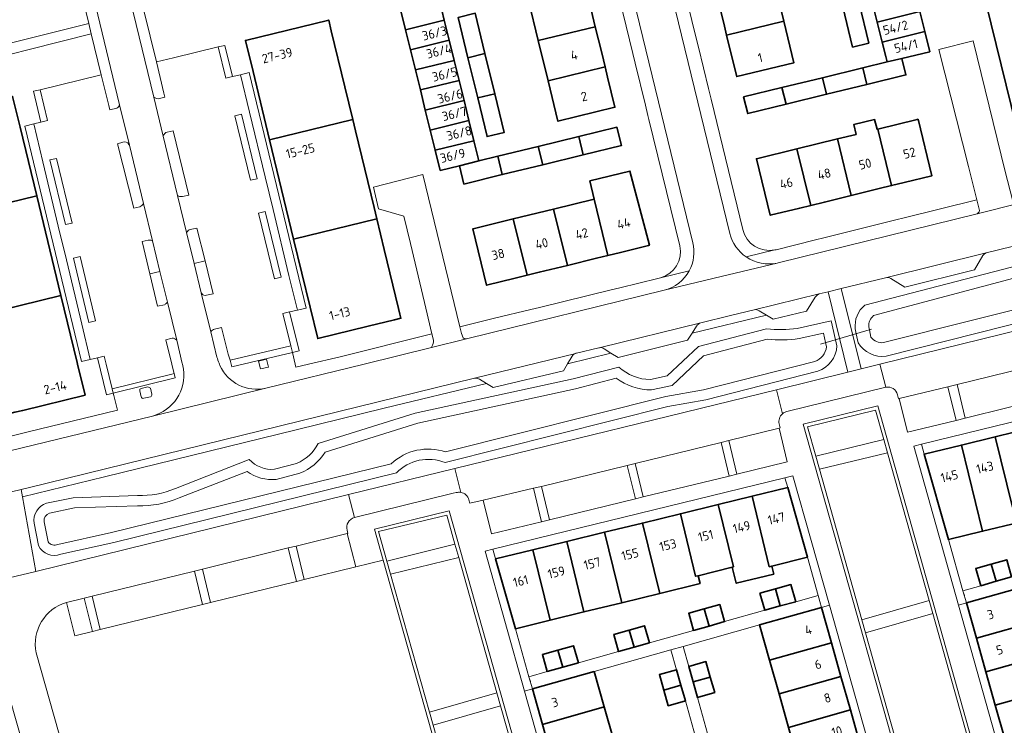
# Model space of a CAD drawing. Extents: x 150256 to 156914, y 461459 to 469481.
# Tile 399 of 656: x 156372 to 156516, y 463447 to 463550. Entities that reach past the tile are written whole.
import ezdxf
from ezdxf.enums import TextEntityAlignment as Align

# ---------------------------------------------------------------- set-up
doc = ezdxf.new("R2010")
doc.units = 0
doc.header["$LTSCALE"] = 0.75
for name, color, linetype, lineweight in [('B-RO-GR-BEPLANTING_CULTUUR_BODEMBEDEKKER-GV', 251, 'CONTINUOUS', 18), ('B-RO-GR-GROENVOORZIENING-GV', 251, 'CONTINUOUS', 18), ('B-RO-GR-HAAG-GV', 251, 'CONTINUOUS', 13), ('B-RO-IE-TERREINAFSCHEIDING_KUNSTMATIG_MUUR-G', 251, 'IE-TERREINAFSCHEIDING-KUNSTMATIG-DICHT', 18), ('B-RO-KW-KUNSTWERK_DUIKER-G', 251, 'CONTINUOUS', 18), ('B-RO-OG-BEBOUWING-GV', 6, 'CONTINUOUS', 35), ('B-RO-OG-BEBOUWING-T18', 1, 'CONTINUOUS', 18), ('B-RO-OG-TERREIN_CULTUURSCHEIDING-GV', 251, 'CONTINUOUS', 18), ('B-RO-OG-WATER-GV', 251, 'CONTINUOUS', 18), ('B-RO-OG-WATER_SLOOT-GV', 251, 'CONTINUOUS', 18), ('B-RO-VH-VERHARDING_ASFALT-GV', 251, 'CONTINUOUS', 18), ('B-RO-VH-VERHARDING_BEDRIJFSVLOERPLAAT-GV', 251, 'CONTINUOUS', 18), ('B-RO-VH-VERHARDING_BETONSTRAATSTEEN-GV', 251, 'CONTINUOUS', 18), ('B-RO-VH-VERHARDING_TEGEL-GV', 251, 'CONTINUOUS', 18)]:
    doc.layers.add(name, color=color, linetype=linetype, lineweight=lineweight)
doc.styles.add('NLCS-ISO-M200-T18', font='NLCS-ISO.ttf', dxfattribs={"height": 360})
doc.linetypes.add('IE-TERREINAFSCHEIDING-KUNSTMATIG-DICHT', pattern='A,8,-1,[82,NLCS.SHX,S=0.75,R=90,X=0,Y=0],-1', length=10)

msp = doc.modelspace()

# ---------------------------------------------------------------- linework, layer by layer
at = {"layer": 'B-RO-GR-BEPLANTING_CULTUUR_BODEMBEDEKKER-GV'}
for points in [[(156392.662, 463533.338), (156394.772, 463524.661), (156395.024, 463524.526), (156395.47, 463524.484), (156396.43, 463524.696), (156394.126, 463534.119), (156393.256, 463533.934)], [(156386.747, 463532.444), (156385.966, 463532.227), (156388.359, 463522.802), (156389.229, 463523.016)], [(156389.777, 463523.476), (156387.706, 463532.002), (156387.646, 463532.123)], [(156398.978, 463510.079), (156399.967, 463510.291), (156398.773, 463515.093), (156397.195, 463514.701), (156398.233, 463510.436), (156398.295, 463510.309)], [(156392.186, 463513.557), (156390.703, 463513.199), (156391.84, 463508.488), (156392.828, 463508.669)], [(156393.176, 463508.949), (156393.278, 463509.063), (156392.186, 463513.557)]]:
    msp.add_lwpolyline(points, dxfattribs=at)
for points in [[(156393.256, 463533.934, 0.2588228), (156392.662, 463533.338)], [(156387.646, 463532.123, 0.3996196), (156386.747, 463532.444)], [(156389.229, 463523.016, 0.1646403), (156389.777, 463523.476)], [(156398.295, 463510.309, 0.3953492), (156398.978, 463510.079)], [(156392.828, 463508.669, 0.1083889), (156393.176, 463508.949)]]:
    msp.add_lwpolyline(points, format="xyb", dxfattribs=at)
at = {"layer": 'B-RO-GR-GROENVOORZIENING-GV'}
for points in [[(156402.791, 463542.039), (156401.664, 463546.608), (156400.693, 463546.368), (156401.819, 463541.806)], [(156374.744, 463535.37), (156375.715, 463535.61), (156374.677, 463540.11), (156373.703, 463539.885)], [(156404.123, 463536.538), (156403.151, 463536.303), (156405.433, 463526.875), (156406.405, 463527.11)], [(156379.321, 463520.628), (156377.046, 463530.081), (156376.074, 463529.847), (156378.349, 463520.394)], [(156407.566, 463522.312), (156406.594, 463522.077), (156408.922, 463512.458), (156409.894, 463512.693)], [(156382.769, 463506.306), (156380.5, 463515.73), (156379.528, 463515.496), (156381.796, 463506.072)], [(156411.312, 463502.664), (156411.551, 463501.693), (156412.525, 463501.921), (156411.118, 463507.635), (156410.142, 463507.417)], [(156402.458, 463500.587), (156402.686, 463499.613), (156411.551, 463501.693), (156411.312, 463502.664)], [(156385.19, 463496.393), (156384.295, 463500), (156384.007, 463501.162), (156383.033, 463500.934), (156384.379, 463495.51), (156385.35, 463495.749)], [(156407.775, 463500.736), (156406.61, 463500.448), (156406.899, 463499.283), (156408.064, 463499.572)], [(156393.929, 463498.547), (156385.19, 463496.393), (156385.35, 463495.749), (156394.423, 463497.986), (156394.265, 463498.63)], [(156507.426, 463496.678), (156508.619, 463491.774), (156509.94, 463492.094), (156508.753, 463497.002)], [(156474.253, 463488.543), (156475.429, 463483.629), (156476.564, 463483.9), (156475.38, 463488.822)], [(156460.524, 463485.181), (156461.732, 463480.294), (156462.861, 463480.578), (156461.665, 463485.46)], [(156446.811, 463481.841), (156448, 463476.944), (156449.157, 463477.23), (156447.963, 463482.121)], [(156410.957, 463473.113), (156412.133, 463468.197), (156413.29, 463468.491), (156412.104, 463473.394)], [(156397.234, 463469.726), (156398.407, 463464.845), (156399.583, 463465.119), (156398.4, 463470.014)], [(156383.452, 463461.168), (156382.257, 463466.064), (156381.092, 463465.78), (156382.312, 463460.898)]]:
    msp.add_lwpolyline(points, close=True, dxfattribs=at)
for points in [[(156389.446, 463496.452, 0.4112867), (156389.226, 463496.088)], [(156389.442, 463495.215, 0.4133342), (156389.805, 463494.995)], [(156390.776, 463495.234, 0.413806), (156390.995, 463495.598)]]:
    msp.add_lwpolyline(points, format="xyb", dxfattribs=at)
for points in [[(156389.226, 463496.088), (156389.442, 463495.215)], [(156390.995, 463495.598), (156390.78, 463496.471), (156390.417, 463496.691), (156389.446, 463496.452)], [(156389.805, 463494.995), (156390.776, 463495.234)]]:
    msp.add_lwpolyline(points, dxfattribs=at)
at = {"layer": 'B-RO-GR-HAAG-GV'}
for points in [[(156400.693, 463546.368), (156401.819, 463541.806), (156402.791, 463542.039), (156401.664, 463546.608)], [(156374.677, 463540.11), (156373.703, 463539.885), (156374.744, 463535.37), (156375.715, 463535.61)], [(156404.123, 463536.538), (156403.151, 463536.303), (156405.433, 463526.875), (156406.405, 463527.11)], [(156379.321, 463520.628), (156377.046, 463530.081), (156376.074, 463529.847), (156378.349, 463520.394)], [(156407.566, 463522.312), (156406.594, 463522.077), (156408.922, 463512.458), (156409.894, 463512.693)], [(156382.769, 463506.306), (156380.5, 463515.73), (156379.528, 463515.496), (156381.796, 463506.072)], [(156411.551, 463501.693), (156412.525, 463501.921), (156411.118, 463507.635), (156410.142, 463507.417), (156411.312, 463502.664)], [(156402.458, 463500.587), (156402.686, 463499.613), (156411.551, 463501.693), (156411.312, 463502.664)], [(156385.19, 463496.393), (156384.295, 463500), (156384.007, 463501.162), (156383.033, 463500.934), (156384.379, 463495.51), (156385.35, 463495.749)], [(156393.929, 463498.547), (156385.19, 463496.393), (156385.35, 463495.749), (156394.423, 463497.986), (156394.265, 463498.63)]]:
    msp.add_lwpolyline(points, close=True, dxfattribs=at)
at = {"layer": 'B-RO-IE-TERREINAFSCHEIDING_KUNSTMATIG_MUUR-G'}
for points in [[(156509.624, 463466.853), (156507.487, 463474.331)], [(156486.872, 463471.749), (156488.444, 463466.178)], [(156488.444, 463466.178), (156488.64, 463465.483)], [(156509.825, 463466.151), (156509.624, 463466.853)], [(156444.157, 463461.3), (156446.152, 463454.274)], [(156446.152, 463454.274), (156446.353, 463453.565)]]:
    msp.add_lwpolyline(points, dxfattribs=at)
at = {"layer": 'B-RO-KW-KUNSTWERK_DUIKER-G'}
msp.add_lwpolyline([(156488.765, 463502.913), (156496.228, 463505.09)], dxfattribs=at)
at = {"layer": 'B-RO-OG-BEBOUWING-GV'}
for points in [[(156519.183, 463579.237), (156507.199, 463576.306), (156518.866, 463528.909), (156519.55, 463526.129), (156531.492, 463529.045), (156530.363, 463533.648)], [(156447.509, 463547.3), (156455.854, 463549.332), (156454.839, 463553.504), (156454.422, 463555.221), (156446.076, 463553.189)], [(156473.638, 463553.932), (156474.631, 463549.848), (156475.06, 463548.086), (156483.422, 463550.12), (156482, 463555.966)], [(156497.097, 463549.986), (156503.306, 463551.537), (156502.574, 463554.464), (156496.366, 463552.913)], [(156428.094, 463548.898), (156433.764, 463550.293), (156433.042, 463553.232), (156427.37, 463551.837)], [(156492.061, 463552.223), (156493.49, 463546.354), (156495.854, 463546.93), (156494.425, 463552.799)], [(156437.23, 463544.799), (156439.719, 463545.405), (156438.287, 463551.294), (156435.798, 463550.688)], [(156497.828, 463547.06), (156504.037, 463548.61), (156503.306, 463551.537), (156497.097, 463549.986)], [(156419.218, 463540.559), (156417.236, 463548.735), (156416.859, 463550.292), (156404.684, 463547.341), (156405.794, 463542.76), (156408.206, 463532.808), (156420.381, 463535.759)], [(156428.818, 463545.959), (156434.487, 463547.353), (156433.764, 463550.293), (156428.094, 463548.898)], [(156457.287, 463543.443), (156456.784, 463545.511), (156455.854, 463549.332), (156447.509, 463547.3), (156448.942, 463541.411)], [(156483.422, 463550.12), (156475.06, 463548.086), (156475.492, 463546.309), (156476.533, 463542.03), (156484.895, 463544.064)], [(156498.546, 463544.186), (156500.695, 463544.709), (156504.769, 463545.679), (156504.037, 463548.61), (156497.828, 463547.06), (156498.353, 463544.959)], [(156434.487, 463547.353), (156428.818, 463545.959), (156429.542, 463543.021), (156435.209, 463544.414)], [(156439.719, 463545.405), (156437.23, 463544.799), (156438.663, 463538.91), (156441.152, 463539.516)], [(156430.266, 463540.082), (156435.932, 463541.475), (156435.209, 463544.414), (156429.542, 463543.021)], [(156500.695, 463544.709), (156498.546, 463544.186), (156494.992, 463543.321), (156495.584, 463540.887), (156501.287, 463542.275)], [(156457.287, 463543.443), (156448.942, 463541.411), (156450.376, 463535.515), (156458.72, 463537.556), (156457.649, 463541.958)], [(156489.074, 463541.881), (156489.666, 463539.447), (156495.584, 463540.887), (156494.992, 463543.321)], [(156435.932, 463541.475), (156430.266, 463540.082), (156430.99, 463537.143), (156436.654, 463538.536)], [(156489.074, 463541.881), (156483.157, 463540.441), (156483.749, 463538.007), (156489.666, 463539.447)], [(156438.663, 463538.91), (156440.037, 463533.263), (156442.526, 463533.868), (156441.152, 463539.516)], [(156483.749, 463538.007), (156483.157, 463540.441), (156477.546, 463539.076), (156478.138, 463536.642)], [(156358.719, 463534.742), (156360.796, 463526.299), (156360.895, 463525.896), (156361.946, 463521.618), (156374.165, 463524.589), (156371.726, 463534.623), (156370.626, 463539.148), (156358.381, 463536.117), (156358.481, 463535.711)], [(156431.714, 463534.204), (156437.377, 463535.597), (156436.654, 463538.536), (156430.99, 463537.143)], [(156408.206, 463532.808), (156411.728, 463518.276), (156423.903, 463521.227), (156423.495, 463522.912), (156420.781, 463534.108), (156420.381, 463535.759)], [(156437.377, 463535.597), (156431.714, 463534.204), (156432.438, 463531.266), (156438.1, 463532.658)], [(156491.255, 463532.921), (156493.275, 463524.656), (156497.381, 463525.66), (156499.191, 463526.102), (156497.171, 463534.367), (156497.054, 463534.339), (156496.706, 463535.764), (156493.652, 463535.017), (156494, 463533.592)], [(156497.171, 463534.367), (156499.191, 463526.102), (156501.047, 463526.556), (156505.089, 463527.544), (156503.068, 463535.808), (156502.926, 463535.774)], [(156453.434, 463533.27), (156454.086, 463530.608), (156459.699, 463531.983), (156459.002, 463534.627)], [(156438.1, 463532.658), (156432.438, 463531.266), (156433.164, 463528.319), (156435.982, 463529.012), (156438.824, 463529.711)], [(156454.086, 463530.608), (156453.434, 463533.27), (156447.516, 463531.829), (156448.17, 463529.159)], [(156493.275, 463524.656), (156491.255, 463532.921), (156485.339, 463531.474), (156487.359, 463523.209), (156489.349, 463523.696)], [(156448.17, 463529.159), (156447.516, 463531.829), (156441.599, 463530.387), (156442.255, 463527.71)], [(156487.359, 463523.209), (156485.339, 463531.474), (156479.423, 463530.028), (156481.443, 463521.763), (156485.754, 463522.817)], [(156436.617, 463526.329), (156442.255, 463527.71), (156441.599, 463530.387), (156438.824, 463529.711), (156435.982, 463529.012)], [(156455.67, 463524.126), (156457.696, 463515.889), (156459.518, 463516.336), (156463.614, 463517.341), (156463.776, 463517.381), (156460.92, 463528.217), (156455.055, 463526.785)], [(156365.524, 463507.068), (156377.705, 463510.029), (156374.165, 463524.589), (156361.946, 463521.618), (156362.326, 463520.073), (156365.086, 463508.85)], [(156457.696, 463515.889), (156455.67, 463524.126), (156449.76, 463522.676), (156451.782, 463514.437), (156456.023, 463515.478)], [(156449.76, 463522.676), (156443.845, 463521.224), (156445.867, 463512.985), (156447.656, 463513.424), (156451.782, 463514.437)], [(156424.99, 463516.743), (156423.903, 463521.227), (156411.728, 463518.276), (156414.144, 463508.31), (156415.251, 463503.742), (156422.622, 463505.528), (156426.48, 463506.463), (156427.426, 463506.693), (156427.28, 463507.295), (156427.074, 463508.143)], [(156445.867, 463512.985), (156443.845, 463521.224), (156438.203, 463519.839), (156437.93, 463519.772), (156439.952, 463511.533), (156444.15, 463512.564)], [(156370.954, 463492.948), (156372.119, 463493.234), (156381.244, 463495.474), (156380.143, 463500), (156380.084, 463500.244), (156377.705, 463510.029), (156365.524, 463507.068), (156366.684, 463502.354), (156367.263, 463500), (156368.744, 463493.975), (156368.982, 463493.008), (156369.108, 463492.495)], [(156522.223, 463480.391), (156522.432, 463480.442), (156519.912, 463490.742), (156514.355, 463489.38), (156516.873, 463479.086), (156517.231, 463479.173)], [(156514.355, 463489.38), (156509.401, 463488.166), (156512.49, 463475.547), (156517.798, 463476.837), (156517.231, 463479.173), (156516.873, 463479.086)], [(156507.487, 463474.331), (156512.49, 463475.547), (156509.401, 463488.166), (156503.969, 463486.835)], [(156478.781, 463480.671), (156481.3, 463470.373), (156481.664, 463470.463), (156486.872, 463471.749), (156483.998, 463481.947)], [(156478.781, 463480.671), (156473.826, 463479.46), (156476.059, 463470.335), (156475.89, 463470.294), (156476.466, 463467.95), (156481.95, 463469.297), (156481.664, 463470.463), (156481.3, 463470.373)], [(156468.289, 463478.107), (156470.525, 463468.972), (156470.889, 463469.062), (156475.89, 463470.294), (156476.059, 463470.335), (156473.826, 463479.46)], [(156470.889, 463469.062), (156470.525, 463468.972), (156468.289, 463478.107), (156462.753, 463476.753), (156465.272, 463466.455), (156471.173, 463467.896)], [(156462.753, 463476.753), (156457.215, 463475.4), (156459.735, 463465.103), (156465.272, 463466.455)], [(156451.678, 463474.046), (156454.198, 463463.752), (156459.735, 463465.103), (156457.215, 463475.4)], [(156451.678, 463474.046), (156446.725, 463472.835), (156449.243, 463462.542), (156454.198, 463463.752)], [(156441.277, 463471.503), (156444.157, 463461.3), (156449.243, 463462.542), (156446.725, 463472.835)], [(156514.475, 463468.241), (156513.757, 463470.748), (156511.497, 463470.101), (156512.214, 463467.594)], [(156516.735, 463468.888), (156516.018, 463471.395), (156513.757, 463470.748), (156514.475, 463468.241)], [(156482.899, 463464.627), (156485.16, 463465.26), (156484.458, 463467.766), (156482.197, 463467.133)], [(156511.584, 463459.917), (156520.622, 463462.459), (156519.167, 463467.634), (156510.128, 463465.091)], [(156479.936, 463466.501), (156480.637, 463463.994), (156482.899, 463464.627), (156482.197, 463467.133)], [(156472.494, 463461.702), (156474.755, 463462.337), (156474.051, 463464.842), (156471.79, 463464.207)], [(156481.351, 463456.695), (156490.399, 463459.247), (156488.938, 463464.427), (156479.89, 463461.875)], [(156471.79, 463464.207), (156469.53, 463463.572), (156470.233, 463461.068), (156472.494, 463461.702)], [(156463.778, 463459.24), (156463.07, 463461.746), (156460.81, 463461.108), (156461.518, 463458.601)], [(156522.002, 463457.553), (156520.622, 463462.459), (156511.584, 463459.917), (156512.964, 463455.011)], [(156460.81, 463461.108), (156458.549, 463460.469), (156459.257, 463457.963), (156461.518, 463458.601)], [(156450.392, 463458.181), (156451.101, 463455.676), (156453.38, 463456.321), (156452.671, 463458.826)], [(156491.784, 463454.339), (156490.399, 463459.247), (156481.351, 463456.695), (156482.736, 463451.787)], [(156448.822, 463455.031), (156451.101, 463455.676), (156450.392, 463458.181), (156448.113, 463457.535)], [(156512.964, 463455.011), (156514.344, 463450.104), (156523.382, 463452.646), (156522.002, 463457.553)], [(156470.161, 463453.523), (156472.674, 463454.23), (156472.035, 463456.5), (156469.522, 463455.793)], [(156448.114, 463447.322), (156457.164, 463449.872), (156455.707, 463455.042), (156446.657, 463452.493)], [(156465.872, 463452.317), (156468.381, 463453.029), (156467.737, 463455.299), (156465.228, 463454.588)], [(156493.168, 463449.43), (156491.784, 463454.339), (156482.736, 463451.787), (156484.12, 463446.878)], [(156465.872, 463452.317), (156466.517, 463450.046), (156469.025, 463450.758), (156468.381, 463453.029)], [(156472.674, 463454.23), (156470.161, 463453.523), (156470.8, 463451.253), (156473.313, 463451.96)], [(156515.724, 463445.198), (156524.762, 463447.74), (156523.382, 463452.646), (156514.344, 463450.104)], [(156457.164, 463449.872), (156448.114, 463447.322), (156449.497, 463442.414), (156458.546, 463444.963)], [(156485.505, 463441.97), (156494.553, 463444.522), (156493.168, 463449.43), (156484.12, 463446.878)]]:
    msp.add_lwpolyline(points, close=True, dxfattribs=at)
at = {"layer": 'B-RO-OG-TERREIN_CULTUURSCHEIDING-GV'}
for points in [[(156498.285, 463512.628), (156491.833, 463511.056), (156494.743, 463499.31), (156497.473, 463499.981), (156539.12, 463510.235), (156553.268, 463513.739), (156546.219, 463524.362), (156513.021, 463516.246)], [(156495.277, 463508.628), (156539.488, 463520.08), (156545.618, 463520.773)], [(156512.535, 463515.861), (156511.297, 463513.765), (156501.122, 463511.248), (156499.062, 463512.518)], [(156451.81, 463500.062), (156451.182, 463499.019), (156440.938, 463496.56), (156439.93, 463497.174), (156424.98, 463493.535), (156412.109, 463490.396), (156384.094, 463483.53), (156372.091, 463480.579), (156374.007, 463469.694), (156419.776, 463480.939), (156435.308, 463484.754), (156482.335, 463496.26), (156492.8, 463498.833), (156489.89, 463510.583), (156488.612, 463510.271)], [(156488.02, 463509.81), (156486.743, 463507.747), (156481.886, 463506.554), (156480.866, 463507.167), (156470.009, 463504.512), (156469.36, 463503.482), (156459.192, 463500.963), (156458.145, 463501.611), (156451.81, 463500.062)], [(156470.66, 463505.545), (156470.009, 463504.512), (156480.866, 463507.167), (156479.799, 463507.808)], [(156479.081, 463507.942), (156475.62, 463507.101)], [(156524.832, 463507.844), (156498.38, 463501.161)], [(156475.62, 463507.101), (156471.296, 463506.053)], [(156485.38, 463505.2), (156490.341, 463506.335), (156490.98, 463503.559), (156491.189, 463502.651)], [(156463.906, 463497.74), (156466.347, 463498.269), (156470.952, 463502.583), (156480.892, 463505.15)], [(156494.287, 463503.11), (156494.016, 463504.445), (156493.872, 463505.156)], [(156452.46, 463501.14), (156451.81, 463500.062), (156458.145, 463501.611), (156457.132, 463502.238)], [(156456.364, 463502.356), (156453.083, 463501.597), (156452.991, 463501.574), (156452.982, 463501.572)], [(156415.302, 463488.387), (156429.501, 463492.811), (156452.605, 463497.846), (156459.288, 463499.571)], [(156488.404, 463498.964), (156472.002, 463494.792), (156466.482, 463493.809), (156433.886, 463485.596)], [(156438.166, 463497.928), (156372.929, 463481.919), (156371.899, 463481.669), (156372.091, 463480.579), (156384.094, 463483.53), (156412.109, 463490.396), (156424.98, 463493.535), (156439.93, 463497.174)], [(156439.93, 463497.174), (156438.93, 463497.783)], [(156394.436, 463481.824), (156405.236, 463486.05)], [(156408.934, 463484.625), (156412.172, 463485.477)], [(156426.762, 463484.077), (156385.435, 463473.896), (156377.669, 463472.183)], [(156375.609, 463479.654), (156379.497, 463480.461), (156388.902, 463480.795)], [(156374.398, 463473.45), (156373.771, 463476.717)]]:
    msp.add_lwpolyline(points, dxfattribs=at)
for points in [[(156513.021, 463516.246, 0.169029), (156512.535, 463515.861)], [(156499.062, 463512.518, 0.1749869), (156498.285, 463512.628)], [(156488.612, 463510.271, 0.1300994), (156488.02, 463509.81)], [(156479.799, 463507.808, 0.2062233), (156479.081, 463507.942)], [(156493.872, 463505.156, -0.2543884), (156495.277, 463508.628)], [(156471.296, 463506.053, 0.1976214), (156470.66, 463505.545)], [(156480.892, 463505.15, 0.0601629), (156485.38, 463505.2)], [(156456.59, 463502.411, 0.081413), (156456.364, 463502.356)], [(156457.132, 463502.238, 0.1973351), (156456.59, 463502.411)], [(156491.189, 463502.651, -0.3093533), (156488.404, 463498.964)], [(156498.38, 463501.161, -0.2963023), (156494.287, 463503.11)], [(156452.982, 463501.572, 0.195013), (156452.46, 463501.14)], [(156459.288, 463499.571, 0.1872389), (156463.906, 463497.74)], [(156438.93, 463497.783, 0.1425055), (156438.166, 463497.928)], [(156412.172, 463485.477, 0.1834416), (156415.302, 463488.387)], [(156405.236, 463486.05, 0.2317252), (156408.934, 463484.625)], [(156433.886, 463485.596, 0.3067128), (156426.762, 463484.077)], [(156388.902, 463480.795, 0.1129313), (156394.436, 463481.824)], [(156373.771, 463476.717, -0.3663036), (156375.609, 463479.654)], [(156377.669, 463472.183, -0.3722226), (156374.398, 463473.45)]]:
    msp.add_lwpolyline(points, format="xyb", dxfattribs=at)
for points in [[(156488.091, 463486.545), (156498.042, 463488.968), (156496.831, 463493.271), (156486.882, 463490.833)], [(156494.835, 463462.614), (156504.661, 463465.452), (156498.584, 463487.042), (156488.633, 463484.618)], [(156435.327, 463473.648), (156434.118, 463477.924), (156424.161, 463475.52), (156425.379, 463471.199)], [(156441.464, 463451.933), (156435.871, 463471.722), (156425.922, 463469.273), (156431.608, 463449.111)], [(156505.203, 463463.526), (156495.378, 463460.689), (156501.264, 463439.807), (156511.112, 463442.53)], [(156442.008, 463450.009), (156432.151, 463447.186), (156438.908, 463423.224), (156448.803, 463425.965)]]:
    msp.add_lwpolyline(points, close=True, dxfattribs=at)
at = {"layer": 'B-RO-OG-WATER-GV'}
for points in [[(156545.88, 463519.293), (156539.762, 463518.601), (156496.548, 463507.083)], [(156498.021, 463503.133), (156523.851, 463509.658)], [(156495.853, 463505.453), (156495.943, 463505.007), (156496.165, 463503.913)]]:
    msp.add_lwpolyline(points, dxfattribs=at)
for points in [[(156496.548, 463507.083, 0.2447574), (156495.853, 463505.453)], [(156496.165, 463503.913, 0.2479759), (156498.021, 463503.133)]]:
    msp.add_lwpolyline(points, format="xyb", dxfattribs=at)
at = {"layer": 'B-RO-OG-WATER_SLOOT-GV'}
for points in [[(156545.618, 463520.773), (156539.488, 463520.08), (156495.277, 463508.628)], [(156496.548, 463507.083), (156539.762, 463518.601), (156545.88, 463519.293)], [(156523.851, 463509.658), (156498.021, 463503.133)], [(156498.38, 463501.161), (156524.832, 463507.844)], [(156491.189, 463502.651), (156490.98, 463503.559), (156490.341, 463506.335), (156485.38, 463505.2)], [(156480.892, 463505.15), (156470.952, 463502.583), (156466.347, 463498.269), (156463.906, 463497.74)], [(156493.872, 463505.156), (156494.016, 463504.445), (156494.287, 463503.11)], [(156496.165, 463503.913), (156495.943, 463505.007), (156495.853, 463505.453)], [(156464.07, 463496.24), (156467.07, 463496.891), (156471.698, 463501.226), (156481.007, 463503.63)], [(156481.007, 463503.63), (156471.698, 463501.226), (156467.07, 463496.891), (156464.07, 463496.24)], [(156485.647, 463503.722), (156489.215, 463504.539), (156489.538, 463503.138), (156489.676, 463502.539)], [(156489.676, 463502.539), (156489.538, 463503.138), (156489.215, 463504.539), (156485.647, 463503.722)], [(156487.973, 463500.402), (156471.685, 463496.259), (156466.167, 463495.276), (156433.968, 463487.164)], [(156433.968, 463487.164), (156466.167, 463495.276), (156471.685, 463496.259), (156487.973, 463500.402)], [(156459.288, 463499.571), (156452.605, 463497.846), (156429.501, 463492.811), (156415.302, 463488.387)], [(156433.886, 463485.596), (156466.482, 463493.809), (156472.002, 463494.792), (156488.404, 463498.964)], [(156416.322, 463487.134), (156429.884, 463491.36), (156452.953, 463496.386), (156458.919, 463497.927)], [(156458.919, 463497.927), (156452.953, 463496.386), (156429.884, 463491.36), (156416.322, 463487.134)], [(156405.236, 463486.05), (156394.436, 463481.824)], [(156426.005, 463485.435), (156385.094, 463475.356), (156377.235, 463473.623)], [(156377.235, 463473.623), (156385.094, 463475.356), (156426.005, 463485.435)], [(156412.172, 463485.477), (156408.934, 463484.625)], [(156377.669, 463472.183), (156385.435, 463473.896), (156426.762, 463484.077)], [(156395.006, 463480.436), (156404.925, 463484.317)], [(156404.925, 463484.317), (156395.006, 463480.436)], [(156409.201, 463483.144), (156412.642, 463484.049)], [(156412.642, 463484.049), (156409.201, 463483.144)], [(156388.902, 463480.795), (156379.497, 463480.461), (156375.609, 463479.654)], [(156376.007, 463478.205), (156379.677, 463478.966), (156388.9, 463479.294)], [(156388.9, 463479.294), (156379.677, 463478.966), (156376.007, 463478.205)], [(156373.771, 463476.717), (156374.398, 463473.45)], [(156375.819, 463474.002), (156375.253, 463476.958)], [(156375.253, 463476.958), (156375.819, 463474.002)]]:
    msp.add_lwpolyline(points, dxfattribs=at)
for points in [[(156495.277, 463508.628, 0.2543884), (156493.872, 463505.156)], [(156495.853, 463505.453, -0.2447574), (156496.548, 463507.083)], [(156485.38, 463505.2, -0.0601629), (156480.892, 463505.15)], [(156481.007, 463503.63, 0.0573307), (156485.647, 463503.722)], [(156485.647, 463503.722, -0.0573307), (156481.007, 463503.63)], [(156498.021, 463503.133, -0.2479759), (156496.165, 463503.913)], [(156489.676, 463502.539, -0.2849062), (156487.973, 463500.402)], [(156487.973, 463500.402, 0.2849062), (156489.676, 463502.539)], [(156488.404, 463498.964, 0.3093533), (156491.189, 463502.651)], [(156494.287, 463503.11, 0.2963023), (156498.38, 463501.161)], [(156463.906, 463497.74, -0.1872389), (156459.288, 463499.571)], [(156458.919, 463497.927, 0.1663941), (156464.07, 463496.24)], [(156464.07, 463496.24, -0.1663941), (156458.919, 463497.927)], [(156415.302, 463488.387, -0.1834416), (156412.172, 463485.477)], [(156433.968, 463487.164, 0.2738772), (156426.005, 463485.435)], [(156426.005, 463485.435, -0.2738772), (156433.968, 463487.164)], [(156408.934, 463484.625, -0.2317252), (156405.236, 463486.05)], [(156412.642, 463484.049, 0.163925), (156416.322, 463487.134)], [(156416.322, 463487.134, -0.163925), (156412.642, 463484.049)], [(156426.762, 463484.077, -0.3067128), (156433.886, 463485.596)], [(156404.925, 463484.317, 0.1910592), (156409.201, 463483.144)], [(156409.201, 463483.144, -0.1910592), (156404.925, 463484.317)], [(156394.436, 463481.824, -0.1129313), (156388.902, 463480.795)], [(156388.9, 463479.294, 0.1110737), (156395.006, 463480.436)], [(156395.006, 463480.436, -0.1110737), (156388.9, 463479.294)], [(156375.609, 463479.654, 0.3663036), (156373.771, 463476.717)], [(156375.253, 463476.958, -0.3444726), (156376.007, 463478.205)], [(156376.007, 463478.205, 0.3444726), (156375.253, 463476.958)], [(156374.398, 463473.45, 0.3722226), (156377.669, 463472.183)], [(156377.235, 463473.623, -0.3465014), (156375.819, 463474.002)], [(156375.819, 463474.002, 0.3465014), (156377.235, 463473.623)]]:
    msp.add_lwpolyline(points, format="xyb", dxfattribs=at)
at = {"layer": 'B-RO-VH-VERHARDING_ASFALT-GV'}
for points in [[(156438.135, 463648.846), (156439.207, 463644.661), (156450.485, 463598.491), (156452.972, 463596.776), (156454.159, 463591.919), (156452.731, 463589.254), (156470.122, 463517.741)], [(156475.521, 463519.1), (156460.938, 463578.958), (156445.412, 463642.467), (156444.423, 463646.271)], [(156398.233, 463510.436), (156397.195, 463514.701), (156396.086, 463519.261), (156394.772, 463524.661), (156392.662, 463533.338), (156391.272, 463539.054), (156385.657, 463562.133), (156382.633, 463574.444), (156377.782, 463573.208), (156386.236, 463538.081), (156387.706, 463532.002), (156389.777, 463523.476), (156391.098, 463518.037), (156392.186, 463513.557), (156393.278, 463509.063), (156394.629, 463503.498), (156395.453, 463500.107), (156395.476, 463500), (156395.636, 463499.278)], [(156456.59, 463502.411), (156471.296, 463506.053), (156475.62, 463507.101), (156479.081, 463507.942), (156488.612, 463510.271), (156489.89, 463510.583), (156491.833, 463511.056), (156498.285, 463512.628), (156513.021, 463516.246), (156546.219, 463524.362), (156548.284, 463524.867), (156580.406, 463532.72)], [(156517.689, 463523.465), (156511.691, 463521.95), (156482.601, 463514.802), (156482.468, 463514.772), (156474.254, 463512.795), (156465.902, 463510.791), (156437.005, 463503.68), (156431.874, 463502.417), (156422.051, 463500), (156407.683, 463496.493), (156391.089, 463492.405), (156366.787, 463486.465), (156362.032, 463485.324), (156350.879, 463482.648)], [(156465.902, 463510.791), (156474.254, 463512.795), (156482.468, 463514.772)], [(156400.512, 463501.023), (156399.624, 463504.716), (156398.233, 463510.436)], [(156347.307, 463482.788), (156350.327, 463476.449), (156368.003, 463480.727), (156371.899, 463481.669), (156372.929, 463481.919), (156438.166, 463497.928), (156452.982, 463501.572), (156452.991, 463501.574), (156453.083, 463501.597), (156456.364, 463502.356)], [(156400.96, 463499.801), (156400.872, 463500), (156400.821, 463500.125)], [(156391.089, 463492.405), (156407.683, 463496.493)]]:
    msp.add_lwpolyline(points, dxfattribs=at)
for points in [[(156477.917, 463515.671, -0.1831694), (156475.521, 463519.1)], [(156470.122, 463517.741, -0.1850201), (156469.592, 463513.655)], [(156482.468, 463514.772, -0.2045325), (156477.917, 463515.671)], [(156469.592, 463513.655, -0.2120619), (156465.902, 463510.791)], [(156456.364, 463502.356, -0.081413), (156456.59, 463502.411)], [(156400.821, 463500.125, -0.0323012), (156400.512, 463501.023)], [(156395.636, 463499.278, -0.3775788), (156391.089, 463492.405)], [(156407.683, 463496.493, -0.3611672), (156400.96, 463499.801)]]:
    msp.add_lwpolyline(points, format="xyb", dxfattribs=at)
at = {"layer": 'B-RO-VH-VERHARDING_BEDRIJFSVLOERPLAAT-GV'}
for points in [[(156494.743, 463499.31), (156491.833, 463511.056), (156489.89, 463510.583), (156492.8, 463498.833)], [(156486.26, 463491.195), (156504.612, 463426.086), (156515.427, 463429.043), (156497.182, 463493.872)], [(156511.112, 463442.53), (156511.654, 463440.605), (156514.809, 463429.392), (156504.958, 463426.699), (156501.806, 463437.882), (156501.264, 463439.807), (156495.378, 463460.689), (156494.835, 463462.614), (156488.633, 463484.618), (156488.091, 463486.545), (156486.882, 463490.833), (156496.831, 463493.271), (156498.042, 463488.968), (156498.584, 463487.042), (156504.661, 463465.452), (156505.203, 463463.526)], [(156498.042, 463488.968), (156488.091, 463486.545), (156488.633, 463484.618), (156498.584, 463487.042)], [(156370.114, 463468.737), (156374.007, 463469.694), (156372.091, 463480.579), (156371.899, 463481.669), (156368.003, 463480.727), (156368.196, 463479.633), (156369.101, 463474.493)], [(156424.824, 463471.327), (156442.523, 463408.563), (156453.359, 463411.684), (156434.468, 463478.523), (156423.538, 463475.884)], [(156439.451, 463421.3), (156438.908, 463423.224), (156432.151, 463447.186), (156431.608, 463449.111), (156425.922, 463469.273), (156425.379, 463471.199), (156424.161, 463475.52), (156434.118, 463477.924), (156435.327, 463473.648), (156435.871, 463471.722), (156441.464, 463451.933), (156442.008, 463450.009), (156448.803, 463425.965), (156449.347, 463424.04), (156452.743, 463412.027), (156442.868, 463409.183)], [(156435.871, 463471.722), (156435.327, 463473.648), (156425.379, 463471.199), (156425.922, 463469.273)], [(156504.661, 463465.452), (156494.835, 463462.614), (156495.378, 463460.689), (156505.203, 463463.526)], [(156431.608, 463449.111), (156432.151, 463447.186), (156442.008, 463450.009), (156441.464, 463451.933)]]:
    msp.add_lwpolyline(points, close=True, dxfattribs=at)
at = {"layer": 'B-RO-VH-VERHARDING_BETONSTRAATSTEEN-GV'}
for points in [[(156516.844, 463524.014), (156515.811, 463528.171), (156511.094, 463547.266), (156506.113, 463545.998), (156510.442, 463528.899), (156511.675, 463524.026), (156512.052, 463522.435), (156511.989, 463522.288), (156511.691, 463521.95)], [(156411.312, 463502.664), (156410.142, 463507.417), (156411.118, 463507.635), (156412.279, 463507.894), (156411.05, 463512.973), (156408.722, 463522.592), (156407.561, 463527.39), (156405.28, 463536.818), (156403.949, 463542.317), (156402.791, 463542.039), (156401.819, 463541.806), (156400.693, 463546.368), (156394.184, 463544.807), (156391.657, 463544.201), (156392.774, 463539.605), (156392.919, 463539.011), (156392.109, 463538.825)], [(156385.87, 463537.417), (156384.85, 463537.177), (156384.699, 463537.797), (156383.602, 463542.303), (156374.677, 463540.11), (156375.715, 463535.61), (156374.744, 463535.37), (156373.714, 463535.115), (156375.041, 463529.599), (156377.315, 463520.145), (156378.493, 463515.247), (156380.76, 463505.823), (156381.994, 463500.691), (156383.033, 463500.934), (156384.007, 463501.162), (156384.295, 463500), (156385.19, 463496.393)], [(156387.646, 463532.123), (156387.706, 463532.002), (156386.236, 463538.081), (156386.242, 463537.956)], [(156391.396, 463538.977), (156391.272, 463539.054), (156392.662, 463533.338)], [(156393.256, 463533.934), (156394.126, 463534.119), (156396.43, 463524.696), (156395.47, 463524.484), (156395.024, 463524.526), (156394.772, 463524.661), (156396.086, 463519.261)], [(156389.229, 463523.016), (156388.359, 463522.802), (156385.966, 463532.227), (156386.747, 463532.444)], [(156431.958, 463502.573), (156431.874, 463502.417), (156437.005, 463503.68), (156436.689, 463503.735), (156436.514, 463503.859), (156436.293, 463504.491), (156436.051, 463505.452), (156430.613, 463527.72), (156423.391, 463525.893), (156424.16, 463522.72), (156427.853, 463521.654), (156428.813, 463517.627), (156430.871, 463509), (156431.072, 463508.156), (156431.962, 463504.422), (156432.181, 463503.501)], [(156390.981, 463518.073), (156391.098, 463518.037), (156389.777, 463523.476)], [(156511.691, 463521.95), (156517.689, 463523.465)], [(156396.624, 463519.684), (156397.579, 463519.895), (156398.773, 463515.093), (156399.967, 463510.291), (156398.978, 463510.079)], [(156392.828, 463508.669), (156391.84, 463508.488), (156390.703, 463513.199), (156389.566, 463517.91), (156390.459, 463518.122)], [(156513.021, 463516.246), (156498.285, 463512.628)], [(156499.062, 463512.518), (156501.122, 463511.248), (156511.297, 463513.765), (156512.535, 463515.861)], [(156398.295, 463510.309), (156398.233, 463510.436), (156399.624, 463504.716)], [(156394.505, 463503.609), (156394.629, 463503.498), (156393.278, 463509.063), (156393.176, 463508.949)], [(156488.612, 463510.271), (156479.081, 463507.942)], [(156479.799, 463507.808), (156480.866, 463507.167), (156481.886, 463506.554), (156486.743, 463507.747), (156488.02, 463509.81)], [(156536.097, 463503.69), (156540.439, 463504.734), (156539.12, 463510.235), (156497.473, 463499.981), (156498.338, 463496.62)], [(156400.182, 463505.098), (156401.173, 463505.369), (156402.138, 463501.437), (156402.458, 463500.587), (156411.312, 463502.664)], [(156471.296, 463506.053), (156456.59, 463502.411)], [(156457.132, 463502.238), (156458.145, 463501.611), (156459.192, 463500.963), (156469.36, 463503.482), (156470.009, 463504.512), (156470.66, 463505.545)], [(156541.662, 463505.028), (156541.111, 463504.895), (156542.322, 463500.011), (156537.328, 463498.808), (156536.187, 463498.514), (156523.661, 463495.467), (156522.519, 463495.196), (156509.94, 463492.094), (156508.619, 463491.774), (156501.492, 463490.034), (156500.291, 463494.967), (156500.19, 463494.942), (156500.053, 463495.507)], [(156385.19, 463496.393), (156393.929, 463498.547), (156394.265, 463498.63), (156393.986, 463499.752), (156393.924, 463500), (156393.045, 463503.536), (156393.796, 463503.754)], [(156500.053, 463495.507), (156500.19, 463494.942), (156500.291, 463494.967), (156507.426, 463496.678), (156508.753, 463497.002), (156521.314, 463500.067), (156522.441, 463500.344), (156534.966, 463503.418), (156536.097, 463503.69)], [(156452.982, 463501.572), (156438.166, 463497.928)], [(156451.81, 463500.062), (156452.46, 463501.14)], [(156438.93, 463497.783), (156439.93, 463497.174), (156440.938, 463496.56), (156451.182, 463499.019), (156451.81, 463500.062)], [(156483.872, 463493.056), (156498.338, 463496.62), (156497.473, 463499.981), (156494.743, 463499.31), (156492.8, 463498.833), (156482.335, 463496.26)], [(156483.225, 463492.741), (156482.335, 463496.26), (156435.308, 463484.754), (156436.173, 463481.243)], [(156482.335, 463496.26), (156483.225, 463492.741)], [(156498.338, 463496.62), (156483.872, 463493.056)], [(156475.38, 463488.822), (156482.72, 463490.635), (156482.888, 463490.677), (156482.748, 463491.254)], [(156482.748, 463491.254), (156482.888, 463490.677), (156482.72, 463490.635), (156483.898, 463485.723), (156476.564, 463483.9)], [(156437.368, 463480.164), (156437.491, 463479.68), (156439.476, 463480.122), (156446.811, 463481.841), (156447.963, 463482.121), (156460.524, 463485.181), (156461.665, 463485.46), (156474.253, 463488.543), (156475.38, 463488.822)], [(156436.173, 463481.243), (156435.308, 463484.754), (156419.776, 463480.939), (156420.632, 463477.551), (156435.047, 463481.111), (156435.527, 463481.212)], [(156476.564, 463483.9), (156475.429, 463483.629), (156462.861, 463480.578), (156461.732, 463480.294), (156449.157, 463477.23), (156448, 463476.944), (156440.663, 463475.171), (156439.476, 463480.122), (156437.491, 463479.68), (156437.368, 463480.164)], [(156455.33, 463417.281), (156445.502, 463452.168), (156439.73, 463472.658), (156440.872, 463472.937), (156483.594, 463483.381), (156484.758, 463483.666), (156490.093, 463464.753), (156499.938, 463429.851)], [(156420.632, 463477.551), (156419.776, 463480.939), (156374.007, 463469.694), (156370.114, 463468.737), (156365.606, 463467.629), (156366.467, 463464.512)], [(156435.527, 463481.212), (156435.047, 463481.111), (156420.632, 463477.551)], [(156419.546, 463475.711), (156419.664, 463475.251), (156419.581, 463475.231), (156420.806, 463470.339), (156424.824, 463471.327), (156423.538, 463475.884), (156434.468, 463478.523), (156453.359, 463411.684)], [(156378.527, 463465.142), (156381.092, 463465.78), (156382.257, 463466.064), (156397.234, 463469.726), (156398.4, 463470.014), (156410.957, 463473.113), (156412.104, 463473.394), (156419.581, 463475.231), (156419.664, 463475.251), (156419.546, 463475.711)], [(156366.467, 463464.512), (156368.101, 463458.702), (156368.971, 463455.598), (156369.415, 463454.033), (156372.888, 463441.633), (156373.327, 463440.093), (156374.041, 463437.586), (156376.114, 463430.2), (156376.766, 463427.868), (156377.258, 463426.129), (156378.65, 463421.215), (156383.952, 463422.765), (156374.092, 463457.778)]]:
    msp.add_lwpolyline(points, dxfattribs=at)
for points in [[(156386.242, 463537.956, -0.3083527), (156385.87, 463537.417)], [(156392.109, 463538.825, -0.1907453), (156391.396, 463538.977)], [(156392.662, 463533.338, -0.2588228), (156393.256, 463533.934)], [(156386.747, 463532.444, -0.3996196), (156387.646, 463532.123)], [(156389.777, 463523.476, -0.1646403), (156389.229, 463523.016)], [(156396.086, 463519.261, -0.154945), (156396.624, 463519.684)], [(156390.459, 463518.122, -0.132099), (156390.981, 463518.073)], [(156512.535, 463515.861, -0.169029), (156513.021, 463516.246)], [(156498.285, 463512.628, -0.1749869), (156499.062, 463512.518)], [(156398.978, 463510.079, -0.3953492), (156398.295, 463510.309)], [(156488.02, 463509.81, -0.1300994), (156488.612, 463510.271)], [(156393.176, 463508.949, -0.1083889), (156392.828, 463508.669)], [(156479.081, 463507.942, -0.2062233), (156479.799, 463507.808)], [(156399.624, 463504.716, -0.265802), (156400.182, 463505.098)], [(156470.66, 463505.545, -0.1976214), (156471.296, 463506.053)], [(156393.796, 463503.754, -0.2579922), (156394.505, 463503.609)], [(156432.181, 463503.501, -0.1519684), (156431.958, 463502.573)], [(156456.59, 463502.411, -0.1973351), (156457.132, 463502.238)], [(156452.46, 463501.14, -0.195013), (156452.982, 463501.572)], [(156438.166, 463497.928, -0.1425055), (156438.93, 463497.783)], [(156500.053, 463495.507, 0.4030633), (156498.338, 463496.62)], [(156498.338, 463496.62, -0.4030633), (156500.053, 463495.507)], [(156483.225, 463492.741, 0.2887715), (156482.748, 463491.254)], [(156482.748, 463491.254, -0.2887715), (156483.225, 463492.741)], [(156483.872, 463493.056, 0.1249281), (156483.225, 463492.741)], [(156483.225, 463492.741, -0.1249281), (156483.872, 463493.056)], [(156436.173, 463481.243, 0.1068623), (156435.527, 463481.212)], [(156435.527, 463481.212, -0.1068623), (156436.173, 463481.243)], [(156437.368, 463480.164, 0.2902449), (156436.173, 463481.243)], [(156436.173, 463481.243, -0.2902449), (156437.368, 463480.164)], [(156420.632, 463477.551, 0.4217371), (156419.546, 463475.711)], [(156419.546, 463475.711, -0.4217371), (156420.632, 463477.551)], [(156374.092, 463457.778, -0.3952317), (156378.527, 463465.142)]]:
    msp.add_lwpolyline(points, format="xyb", dxfattribs=at)
for points in [[(156404.123, 463536.538), (156406.405, 463527.11), (156405.433, 463526.875), (156403.151, 463536.303)], [(156379.321, 463520.628), (156378.349, 463520.394), (156376.074, 463529.847), (156377.046, 463530.081)], [(156407.566, 463522.312), (156409.894, 463512.693), (156408.922, 463512.458), (156406.594, 463522.077)], [(156382.769, 463506.306), (156381.796, 463506.072), (156379.528, 463515.496), (156380.5, 463515.73)], [(156509.94, 463492.094), (156522.519, 463495.196), (156521.314, 463500.067), (156508.753, 463497.002)], [(156563.295, 463438.381), (156566.556, 463426.822), (156567.234, 463424.416), (156524.939, 463412.485), (156524.26, 463414.891), (156521.816, 463423.555), (156521.501, 463424.672), (156520.131, 463429.539), (156518.56, 463435.117), (156517.405, 463434.792), (156508.973, 463464.766), (156502.436, 463488.003), (156503.563, 463488.279), (156546.262, 463498.742), (156546.673, 463497.3), (156549.582, 463487.079), (156551.895, 463478.794), (156552.394, 463477.007), (156553.842, 463477.416), (156562.303, 463447.468), (156560.855, 463447.059)], [(156500.291, 463494.967), (156501.492, 463490.034), (156508.619, 463491.774), (156507.426, 463496.678)], [(156486.26, 463491.195), (156497.182, 463493.872), (156515.427, 463429.043), (156504.612, 463426.086)], [(156482.72, 463490.635), (156475.38, 463488.822), (156476.564, 463483.9), (156483.898, 463485.723)], [(156475.429, 463483.629), (156474.253, 463488.543), (156461.665, 463485.46), (156462.861, 463480.578)], [(156449.157, 463477.23), (156461.732, 463480.294), (156460.524, 463485.181), (156447.963, 463482.121)], [(156439.476, 463480.122), (156440.663, 463475.171), (156448, 463476.944), (156446.811, 463481.841)], [(156419.581, 463475.231), (156412.104, 463473.394), (156413.29, 463468.491), (156420.806, 463470.339)], [(156412.133, 463468.197), (156410.957, 463473.113), (156398.4, 463470.014), (156399.583, 463465.119)], [(156383.452, 463461.168), (156398.407, 463464.845), (156397.234, 463469.726), (156382.257, 463466.064)], [(156381.092, 463465.78), (156378.527, 463465.142), (156379.745, 463460.269), (156382.312, 463460.898)]]:
    msp.add_lwpolyline(points, close=True, dxfattribs=at)
at = {"layer": 'B-RO-VH-VERHARDING_TEGEL-GV'}
for points in [[(156470.122, 463517.741), (156452.731, 463589.254), (156454.159, 463591.919), (156452.972, 463596.776), (156450.485, 463598.491), (156439.207, 463644.661)], [(156445.412, 463642.467), (156460.938, 463578.958), (156475.521, 463519.1)], [(156386.242, 463537.956), (156386.236, 463538.081), (156377.782, 463573.208), (156376.659, 463577.875), (156364.976, 463625.35), (156364.688, 463626.53), (156364.259, 463628.256), (156362.754, 463627.885), (156367.974, 463605.977), (156368.032, 463605.996), (156368.384, 463604.538), (156368.33, 463604.525), (156371.799, 463590.386), (156372.065, 463589.326), (156375.103, 463577.209), (156376.036, 463573.367)], [(156392.109, 463538.825), (156392.919, 463539.011), (156392.774, 463539.605), (156391.657, 463544.201), (156389.827, 463551.715), (156384.109, 463575.202), (156383.116, 463579.134), (156380.713, 463588.908), (156376.383, 463606.541), (156376.036, 463607.974), (156373.618, 463617.976), (156371.169, 463628.11), (156369.51, 463627.828), (156369.83, 463626.547)], [(156369.83, 463626.547), (156370.286, 463624.851), (156381.488, 463579.106), (156382.633, 463574.444), (156385.657, 463562.133), (156391.272, 463539.054), (156391.396, 463538.977)], [(156477.41, 463519.69), (156472.777, 463538.752), (156472.406, 463540.275), (156470.931, 463546.347), (156470.61, 463547.668), (156468.092, 463558.031), (156467.783, 463559.301), (156465.279, 463569.6), (156464.911, 463571.111), (156462.383, 463581.499), (156462.07, 463582.784), (156460.81, 463587.962), (156459.407, 463593.726), (156458.44, 463597.568), (156456.647, 463604.815), (156456.316, 463606.152), (156453.78, 463616.403)], [(156444.567, 463614.138), (156447.091, 463603.83), (156447.411, 463602.525), (156448.684, 463597.326), (156449.168, 463595.351), (156450.136, 463591.507), (156452.837, 463580.381), (156453.165, 463579.03), (156455.665, 463568.729), (156455.998, 463567.358), (156458.517, 463556.997), (156458.841, 463555.669), (156461.337, 463545.438), (156461.686, 463544.009), (156463.186, 463537.852), (156463.553, 463536.348)], [(156376.036, 463573.367), (156377.791, 463566.177), (156378.045, 463565.131), (156381.776, 463549.804), (156382.145, 463548.288), (156383.602, 463542.303), (156384.699, 463537.797), (156384.85, 463537.177), (156385.87, 463537.417)], [(156463.553, 463536.348), (156463.696, 463535.772), (156468.201, 463517.307)], [(156482.468, 463514.772), (156482.601, 463514.802), (156511.691, 463521.95), (156511.989, 463522.288), (156512.052, 463522.435), (156511.675, 463524.026), (156506.345, 463522.703)], [(156506.345, 463522.703), (156501.028, 463521.383), (156499.785, 463521.074), (156489.282, 463518.467), (156488.034, 463518.157), (156482.293, 463516.731), (156482.213, 463516.715), (156482.115, 463516.691), (156477.917, 463515.671)], [(156396.086, 463519.261), (156397.195, 463514.701), (156398.773, 463515.093)], [(156398.773, 463515.093), (156397.579, 463519.895), (156396.624, 463519.684)], [(156390.459, 463518.122), (156389.566, 463517.91), (156390.703, 463513.199), (156392.186, 463513.557)], [(156392.186, 463513.557), (156391.098, 463518.037), (156390.981, 463518.073)], [(156477.917, 463515.671), (156482.115, 463516.691)], [(156469.592, 463513.655), (156465.365, 463512.626), (156465.014, 463512.54), (156459.454, 463511.175), (156458.169, 463510.86), (156447.709, 463508.298), (156446.437, 463507.987), (156441.133, 463506.693), (156436.051, 463505.452)], [(156465.365, 463512.626), (156469.592, 463513.655)], [(156436.051, 463505.452), (156436.293, 463504.491), (156436.514, 463503.859), (156436.689, 463503.735), (156437.005, 463503.68), (156465.902, 463510.791)], [(156399.624, 463504.716), (156400.512, 463501.023)], [(156432.181, 463503.501), (156431.962, 463504.422), (156418.537, 463501.085), (156413.929, 463500), (156412.076, 463499.563), (156411.968, 463500), (156411.551, 463501.693), (156402.686, 463499.613), (156402.458, 463500.587), (156402.138, 463501.437), (156401.173, 463505.369), (156400.182, 463505.098)], [(156393.796, 463503.754), (156393.045, 463503.536), (156393.924, 463500), (156393.986, 463499.752), (156394.265, 463498.63), (156394.423, 463497.986), (156385.35, 463495.749), (156385.431, 463495.422), (156385.968, 463493.246), (156372.891, 463490.091), (156371.725, 463489.809), (156365.724, 463488.36), (156366.033, 463487.097), (156366.787, 463486.465), (156391.089, 463492.405)], [(156395.636, 463499.278), (156395.476, 463500), (156395.453, 463500.107), (156394.629, 463503.498), (156394.505, 463503.609)], [(156407.683, 463496.493), (156422.051, 463500), (156431.874, 463502.417), (156431.958, 463502.573)], [(156400.821, 463500.125), (156400.872, 463500), (156400.96, 463499.801)], [(156389.442, 463495.215), (156389.226, 463496.088)], [(156389.446, 463496.452), (156390.417, 463496.691), (156390.78, 463496.471), (156390.995, 463495.598)], [(156390.776, 463495.234), (156389.805, 463494.995)]]:
    msp.add_lwpolyline(points, dxfattribs=at)
for points in [[(156325.424, 463529.52), (156326.089, 463528.093), (156327.497, 463528.441), (156332.559, 463529.685), (156340.941, 463531.745), (156347.567, 463533.373), (156348.705, 463534.424), (156347.594, 463538.873), (156348.685, 463540.427), (156356.581, 463542.375), (156356.706, 463541.872), (156356.916, 463541.925), (156373.077, 463546.001), (156382.145, 463548.288), (156381.776, 463549.804), (156347.033, 463541.118), (156341.132, 463564.745), (156339.967, 463564.459), (156347.349, 463534.901)], [(156413.556, 463508.179), (156405.208, 463542.619), (156403.949, 463542.317), (156405.28, 463536.818), (156407.561, 463527.39), (156408.722, 463522.592), (156411.05, 463512.973), (156412.279, 463507.894)], [(156372.418, 463534.795), (156380.698, 463500.388), (156381.994, 463500.691), (156380.76, 463505.823), (156378.493, 463515.247), (156377.315, 463520.145), (156375.041, 463529.599), (156373.714, 463535.115)], [(156407.775, 463500.736), (156408.064, 463499.572), (156406.899, 463499.283), (156406.61, 463500.448)], [(156503.563, 463488.279), (156502.436, 463488.003), (156508.973, 463464.766), (156510.128, 463465.091), (156509.624, 463466.853), (156507.487, 463474.331), (156503.969, 463486.835)], [(156488.938, 463464.427), (156490.093, 463464.753), (156484.758, 463483.666), (156483.594, 463483.381), (156483.998, 463481.947), (156486.872, 463471.749), (156488.444, 463466.178)], [(156516.735, 463468.888), (156514.475, 463468.241), (156512.214, 463467.594), (156509.624, 463466.853), (156510.128, 463465.091), (156519.167, 463467.634), (156527.846, 463470.065), (156530.374, 463470.79), (156532.139, 463471.292), (156534.665, 463472.009), (156543.393, 463474.464), (156552.394, 463477.007), (156551.895, 463478.794), (156548.503, 463477.842), (156546.242, 463477.207), (156543.981, 463476.573), (156538.103, 463474.902), (156535.842, 463474.262), (156533.581, 463473.623), (156527.133, 463471.808), (156524.868, 463471.177), (156522.602, 463470.546)], [(156441.277, 463471.503), (156440.872, 463472.937), (156439.73, 463472.658), (156445.502, 463452.168), (156446.657, 463452.493), (156446.152, 463454.274), (156444.157, 463461.3)], [(156480.637, 463463.994), (156474.755, 463462.337), (156472.494, 463461.702), (156470.233, 463461.068), (156463.778, 463459.24), (156461.518, 463458.601), (156459.257, 463457.963), (156453.38, 463456.321), (156451.101, 463455.676), (156448.822, 463455.031), (156446.152, 463454.274), (156446.657, 463452.493), (156455.707, 463455.042), (156466.914, 463458.199), (156468.699, 463458.718), (156479.89, 463461.875), (156488.938, 463464.427), (156488.444, 463466.178), (156485.16, 463465.26), (156482.899, 463464.627)], [(156471.141, 463443.211), (156471.78, 463440.938), (156473.252, 463435.669), (156473.901, 463433.402), (156474.55, 463431.135), (156474.895, 463429.934), (156476.668, 463430.437), (156476.328, 463431.64), (156475.688, 463433.912), (156475.047, 463436.184), (156473.536, 463441.447), (156472.905, 463443.72), (156472.273, 463445.992), (156470.8, 463451.253), (156470.161, 463453.523), (156469.522, 463455.793), (156468.699, 463458.718), (156466.914, 463458.199), (156467.737, 463455.299), (156468.381, 463453.029), (156469.025, 463450.758), (156470.502, 463445.484)]]:
    msp.add_lwpolyline(points, close=True, dxfattribs=at)
for points in [[(156385.87, 463537.417, 0.3083527), (156386.242, 463537.956)], [(156391.396, 463538.977, 0.1907453), (156392.109, 463538.825)], [(156396.624, 463519.684, 0.154945), (156396.086, 463519.261)], [(156475.521, 463519.1, 0.1831694), (156477.917, 463515.671)], [(156482.115, 463516.691, -0.4031726), (156477.41, 463519.69)], [(156390.981, 463518.073, 0.132099), (156390.459, 463518.122)], [(156469.592, 463513.655, 0.1850201), (156470.122, 463517.741)], [(156468.201, 463517.307, -0.4135933), (156465.365, 463512.626)], [(156477.917, 463515.671, 0.2045325), (156482.468, 463514.772)], [(156465.902, 463510.791, 0.2120619), (156469.592, 463513.655)], [(156400.182, 463505.098, 0.265802), (156399.624, 463504.716)], [(156394.505, 463503.609, 0.2579922), (156393.796, 463503.754)], [(156431.958, 463502.573, 0.1519684), (156432.181, 463503.501)], [(156400.512, 463501.023, 0.0323012), (156400.821, 463500.125)], [(156391.089, 463492.405, 0.3775788), (156395.636, 463499.278)], [(156400.96, 463499.801, 0.3611672), (156407.683, 463496.493)], [(156389.226, 463496.088, -0.4112867), (156389.446, 463496.452)], [(156389.805, 463494.995, -0.4133342), (156389.442, 463495.215)], [(156390.995, 463495.598, -0.413806), (156390.776, 463495.234)]]:
    msp.add_lwpolyline(points, format="xyb", dxfattribs=at)

# ---------------------------------------------------------------- texts
at = {"layer": 'B-RO-OG-BEBOUWING-T18', "style": 'NLCS-ISO-M200-T18'}
for s, rotation, p in [('36/3', 13.8, (156432.341, 463548.383)), ('54/2', 14, (156499.766, 463549.202)), ('27-39', 13.6, (156409.334, 463545.135)), ('36/4', 13.8, (156432.989, 463545.751)), ('54/1', 13.4, (156501.29, 463546.51)), ('4', 13.6, (156452.748, 463545.179)), ('1', 13.6, (156479.976, 463544.798)), ('36/5', 13.8, (156433.822, 463542.371)), ('36/6', 13.8, (156434.613, 463539.158)), ('2', 13.6, (156454.218, 463539.141)), ('36/7', 13.8, (156435.243, 463536.601)), ('36/8', 13.8, (156435.942, 463533.765)), ('15-25', 13.6, (156412.714, 463531.19)), ('36/9', 13.8, (156435, 463530.49)), ('52', 13.7, (156501.794, 463530.856)), ('50', 13.8, (156495.314, 463529.272)), ('48', 13.8, (156489.34, 463527.812)), ('46', 13.7, (156483.789, 463526.454)), ('44', 13.8, (156460.008, 463520.575)), ('42', 13.8, (156453.876, 463519.07)), ('40', 13.8, (156448.017, 463517.632)), ('38', 13.8, (156441.643, 463516.067)), ('1-13', 13.6, (156418.48, 463507.401)), ('2-14', 13.6, (156376.854, 463496.598)), ('143', 13.8, (156512.83, 463484.888)), ('145', 13.8, (156507.637, 463483.615)), ('149', 13.7, (156477.253, 463476.18)), ('147', 13.7, (156482.339, 463477.423)), ('151', 13.7, (156472.008, 463474.898)), ('153', 13.7, (156466.471, 463473.544)), ('155', 13.7, (156460.934, 463472.191)), ('157', 13.7, (156455.397, 463470.837)), ('159', 13.8, (156450.16, 463469.552)), ('161', 13.6, (156444.945, 463468.277)), ('3', 15.7, (156513.657, 463463.394)), ('4', 15.8, (156486.996, 463461.144)), ('5', 15.7, (156514.978, 463458.224)), ('6', 15.8, (156488.419, 463456.1)), ('3', 15.7, (156449.948, 463450.544)), ('8', 15.8, (156489.804, 463451.191)), ('10', 15.8, (156491.189, 463446.283))]:
    msp.add_text(s, height=1.35, rotation=rotation, dxfattribs=at).set_placement(p, align=Align.MIDDLE)

doc.saveas('drawing.dxf')
